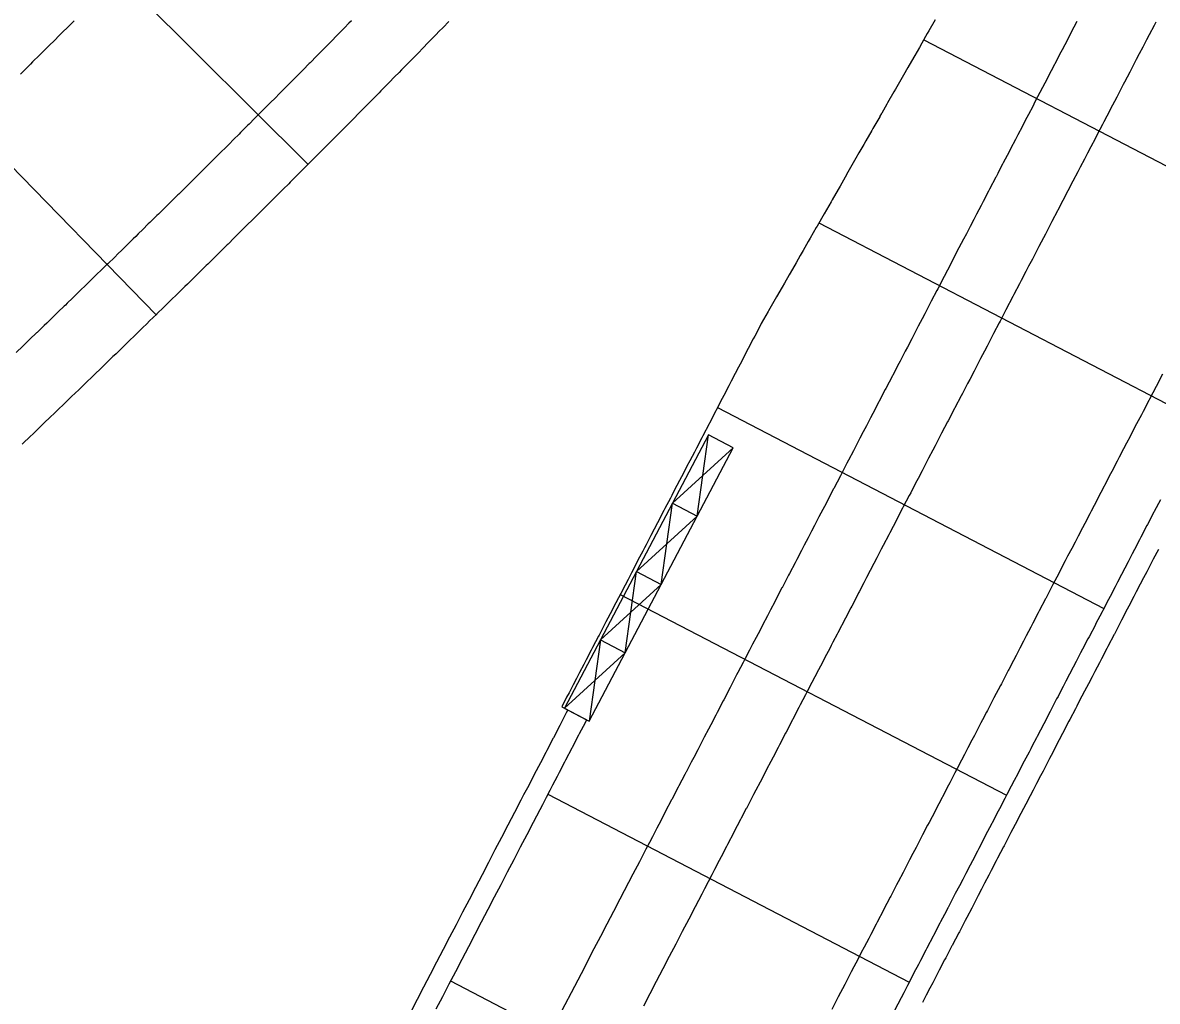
# Model space of a CAD drawing. Extents: x 2145147 to 2158018, y 137519 to 148068.
# Drawn here: x 2150352.7 to 2150433.4, y 143732.3 to 143802 of the extents above; entities that cross this region are included whole.
import ezdxf

# ---------------------------------------------------------------- set-up
doc = ezdxf.new("R2010")
doc.units = 0
for name, color, linetype in [('PR_Joint_Contraction', 7, 'Continuous'), ('PR_Joint_Long', 7, 'Continuous'), ('PR_Road_Concrete', 7, 'Continuous')]:
    doc.layers.add(name, color=color, linetype=linetype)

msp = doc.modelspace()

# ---------------------------------------------------------------- linework, layer by layer
at = {"layer": 'PR_Joint_Contraction'}
for p, q in [((2150372.976, 143791.948), (2150355.275, 143809.598)), ((2150416.803, 143800.812), (2150445.249, 143786.007)), ((2150362.157, 143781.239), (2150344.689, 143799.12)), ((2150409.345, 143787.784), (2150436.548, 143773.626)), ((2150402.127, 143774.63), (2150429.623, 143760.32)), ((2150395.201, 143761.325), (2150422.698, 143747.015)), ((2150390.051, 143747.096), (2150415.773, 143733.709)), ((2150383.126, 143733.79), (2150408.847, 143720.403))]:
    msp.add_line(p, q, dxfattribs=at)
at = {"layer": 'PR_Joint_Long'}
for points in [[(2150376.063, 143802.18), (2150375.887, 143802), (2150375.572, 143801.68), (2150375.18, 143801.28), (2150375.114, 143801.214), (2150375.08, 143801.179), (2150374.591, 143800.682), (2150374.469, 143800.559), (2150374.098, 143800.182), (2150373.761, 143799.84), (2150373.606, 143799.683), (2150373.115, 143799.186), (2150373.05, 143799.12), (2150372.622, 143798.687), (2150372.34, 143798.402), (2150372.128, 143798.188), (2150371.637, 143797.693), (2150371.628, 143797.683), (2150371.143, 143797.195), (2150370.917, 143796.967), (2150370.648, 143796.697), (2150370.281, 143796.328), (2150370.204, 143796.251), (2150370.153, 143796.2), (2150369.661, 143795.705), (2150369.491, 143795.535), (2150369.165, 143795.208), (2150368.778, 143794.82), (2150368.67, 143794.712), (2150368.176, 143794.218), (2150368.062, 143794.104), (2150367.68, 143793.722), (2150367.349, 143793.391), (2150367.183, 143793.226), (2150366.689, 143792.734), (2150366.632, 143792.677), (2150366.192, 143792.239), (2150365.916, 143791.965), (2150365.695, 143791.745), (2150365.419, 143791.47), (2150365.2, 143791.253), (2150365.196, 143791.25), (2150364.701, 143790.758), (2150364.482, 143790.541), (2150364.202, 143790.264), (2150363.765, 143789.831), (2150363.704, 143789.771), (2150363.207, 143789.28), (2150363.045, 143789.12), (2150362.708, 143788.787), (2150362.326, 143788.411), (2150362.208, 143788.295), (2150361.711, 143787.805), (2150361.605, 143787.701), (2150361.211, 143787.313), (2150360.886, 143786.993), (2150360.711, 143786.822), (2150360.527, 143786.641), (2150360.212, 143786.332), (2150360.163, 143786.284), (2150359.711, 143785.842), (2150359.442, 143785.578), (2150359.209, 143785.35), (2150358.721, 143784.873), (2150358.708, 143784.86), (2150358.209, 143784.373), (2150357.996, 143784.166), (2150357.706, 143783.883), (2150357.274, 143783.461), (2150357.204, 143783.393), (2150356.704, 143782.906), (2150356.548, 143782.755), (2150356.2, 143782.417), (2150355.824, 143782.053), (2150355.698, 143781.93), (2150355.607, 143781.842), (2150355.196, 143781.443), (2150355.098, 143781.348), (2150354.692, 143780.955), (2150354.373, 143780.646), (2150354.2, 143780.479), (2150354.187, 143780.467), (2150353.685, 143779.982), (2150353.644, 143779.943), (2150353.18, 143779.495), (2150352.918, 143779.242), (2150352.675, 143779.008), (2150352.191, 143778.543)], [(2150356.317, 143802.163), (2150356.045, 143801.893), (2150355.826, 143801.675), (2150355.553, 143801.404), (2150355.337, 143801.189), (2150355.336, 143801.188), (2150354.844, 143800.7), (2150354.628, 143800.486), (2150354.352, 143800.213), (2150353.919, 143799.784), (2150353.861, 143799.726), (2150353.368, 143799.24), (2150353.209, 143799.082), (2150352.876, 143798.754), (2150352.498, 143798.381)], [(2150427.709, 143802.124), (2150427.494, 143801.71), (2150427.185, 143801.115), (2150427.033, 143800.824), (2150426.66, 143800.108), (2150426.571, 143799.937), (2150426.135, 143799.099), (2150426.108, 143799.049), (2150425.648, 143798.162), (2150425.611, 143798.092), (2150424.724, 143796.389), (2150424.561, 143796.075), (2150424.263, 143795.501), (2150424.037, 143795.068), (2150423.801, 143794.615), (2150423.512, 143794.06), (2150423.339, 143793.727), (2150422.988, 143793.051), (2150422.878, 143792.841), (2150422.464, 143792.045), (2150422.416, 143791.954), (2150422.082, 143791.311), (2150422.079, 143791.305), (2150421.953, 143791.066), (2150421.936, 143791.032), (2150421.492, 143790.178), (2150421.414, 143790.027), (2150421.031, 143789.292), (2150420.889, 143789.02), (2150420.569, 143788.405), (2150420.364, 143788.011), (2150420.107, 143787.516), (2150419.84, 143787.004), (2150419.646, 143786.631), (2150419.315, 143785.995), (2150418.79, 143784.986), (2150418.723, 143784.856), (2150418.259, 143783.965), (2150418.254, 143783.955), (2150417.8, 143783.084), (2150417.741, 143782.972), (2150417.338, 143782.195), (2150417.217, 143781.964), (2150416.876, 143781.309), (2150416.692, 143780.956), (2150416.414, 143780.422), (2150416.166, 143779.946), (2150415.952, 143779.533), (2150415.643, 143778.94), (2150415.491, 143778.648), (2150415.118, 143777.932), (2150415.029, 143777.76), (2150414.601, 143776.936), (2150414.574, 143776.886), (2150414.106, 143775.986), (2150414.069, 143775.916), (2150413.181, 143774.211), (2150413.019, 143773.898), (2150412.721, 143773.326), (2150412.495, 143772.891), (2150412.259, 143772.438), (2150411.97, 143771.884), (2150411.796, 143771.549), (2150411.445, 143770.874), (2150411.336, 143770.663), (2150410.92, 143769.865), (2150410.873, 143769.774), (2150410.405, 143768.875), (2150410.389, 143768.845), (2150409.952, 143768.004), (2150409.873, 143767.853), (2150409.489, 143767.116), (2150409.347, 143766.844), (2150409.026, 143766.227), (2150408.822, 143765.834), (2150408.566, 143765.342), (2150408.298, 143764.828), (2150408.104, 143764.455), (2150407.771, 143763.816), (2150407.737, 143763.75), (2150407.642, 143763.568), (2150407.248, 143762.81), (2150407.181, 143762.68), (2150406.717, 143761.789), (2150406.712, 143761.779), (2150406.255, 143760.902), (2150406.197, 143760.79), (2150405.907, 143760.233), (2150405.797, 143760.021), (2150405.675, 143759.788), (2150405.334, 143759.132), (2150405.15, 143758.779), (2150404.871, 143758.244), (2150404.625, 143757.77), (2150404.411, 143757.359), (2150404.101, 143756.763), (2150403.949, 143756.472), (2150403.576, 143755.754), (2150403.487, 143755.583), (2150403.051, 143754.746), (2150403.026, 143754.696), (2150402.564, 143753.81), (2150402.527, 143753.739), (2150402.1, 143752.919), (2150402.001, 143752.727), (2150401.641, 143752.036), (2150401.478, 143751.723), (2150401.179, 143751.149), (2150400.953, 143750.715), (2150400.717, 143750.261), (2150400.429, 143749.706), (2150400.257, 143749.376), (2150399.881, 143748.656), (2150399.876, 143748.646), (2150399.794, 143748.488), (2150399.38, 143747.692), (2150399.332, 143747.601), (2150398.869, 143746.71), (2150398.854, 143746.68), (2150398.409, 143745.826), (2150398.33, 143745.674), (2150397.946, 143744.937), (2150397.805, 143744.664), (2150397.486, 143744.053), (2150397.281, 143743.659), (2150397.024, 143743.166), (2150396.756, 143742.651), (2150396.562, 143742.279), (2150396.101, 143741.391), (2150395.177, 143739.617), (2150394.716, 143738.73), (2150394.254, 143737.842), (2150393.792, 143736.955), (2150393.331, 143736.068), (2150392.407, 143734.294), (2150391.946, 143733.407), (2150391.022, 143731.633)], [(2150433.318, 143802.069), (2150433.197, 143801.837), (2150432.849, 143801.169), (2150432.666, 143800.816), (2150432.394, 143800.293), (2150432.147, 143799.819), (2150431.931, 143799.405), (2150431.621, 143798.81), (2150431.466, 143798.512), (2150431.094, 143797.796), (2150431.008, 143797.63), (2150430.571, 143796.792), (2150430.545, 143796.741), (2150430.085, 143795.859), (2150430.045, 143795.783), (2150429.621, 143794.966), (2150429.524, 143794.779), (2150429.161, 143794.084), (2150428.999, 143793.771), (2150428.694, 143793.187), (2150428.47, 143792.753), (2150428.239, 143792.31), (2150427.95, 143791.755), (2150427.777, 143791.423), (2150427.425, 143790.748), (2150426.345, 143788.676), (2150426.333, 143788.649), (2150425.934, 143787.882), (2150425.852, 143787.725), (2150425.467, 143786.984), (2150425.328, 143786.718), (2150425.007, 143786.101), (2150424.802, 143785.708), (2150424.54, 143785.204), (2150424.273, 143784.69), (2150424.083, 143784.324), (2150423.751, 143783.688), (2150423.62, 143783.436), (2150423.224, 143782.677), (2150423.154, 143782.541), (2150422.656, 143781.583), (2150422.653, 143781.577), (2150422.24, 143780.785), (2150422.182, 143780.673), (2150421.776, 143779.893), (2150421.651, 143779.654), (2150421.311, 143778.998), (2150421.13, 143778.651), (2150420.852, 143778.117), (2150420.605, 143777.643), (2150420.386, 143777.222), (2150420.077, 143776.627), (2150419.928, 143776.342), (2150419.555, 143775.626), (2150419.466, 143775.454), (2150419.029, 143774.616), (2150419, 143774.561), (2150418.542, 143773.678), (2150418.507, 143773.612), (2150418.081, 143772.795), (2150417.982, 143772.603), (2150417.619, 143771.908), (2150417.451, 143771.584), (2150417.155, 143771.014), (2150416.933, 143770.587), (2150416.696, 143770.132), (2150416.406, 143769.577), (2150416.23, 143769.237), (2150415.877, 143768.559), (2150415.77, 143768.353), (2150415.35, 143767.547), (2150415.302, 143767.454), (2150414.877, 143766.637), (2150414.857, 143766.6), (2150414.39, 143765.701), (2150414.314, 143765.555), (2150413.928, 143764.814), (2150413.786, 143764.542), (2150413.465, 143763.925), (2150413.256, 143763.523), (2150412.999, 143763.028), (2150412.735, 143762.522), (2150412.541, 143762.148), (2150412.199, 143761.493), (2150412.166, 143761.428), (2150412.079, 143761.261), (2150411.681, 143760.495), (2150411.614, 143760.367), (2150411.235, 143759.64), (2150411.231, 143759.632), (2150410.688, 143758.589), (2150410.631, 143758.479), (2150410.335, 143757.911), (2150410.221, 143757.69), (2150410.11, 143757.478), (2150409.77, 143756.826), (2150409.587, 143756.472), (2150409.309, 143755.94), (2150409.058, 143755.456), (2150408.844, 143755.045), (2150408.54, 143754.461), (2150408.388, 143754.17), (2150408.011, 143753.446), (2150407.921, 143753.272), (2150407.485, 143752.434), (2150407.462, 143752.388), (2150407.002, 143751.506), (2150406.965, 143751.435), (2150406.539, 143750.618), (2150406.436, 143750.42), (2150406.075, 143749.725), (2150405.916, 143749.418), (2150405.616, 143748.844), (2150405.391, 143748.41), (2150405.155, 143747.957), (2150404.859, 143747.39), (2150404.69, 143747.062), (2150404.177, 143746.079), (2150404.171, 143746.067), (2150403.819, 143745.391), (2150403.77, 143745.297), (2150403.296, 143744.384), (2150403.283, 143744.359), (2150402.845, 143743.518), (2150402.766, 143743.366), (2150402.384, 143742.633), (2150402.242, 143742.36), (2150401.917, 143741.736), (2150401.713, 143741.343), (2150401.462, 143740.861), (2150401.194, 143740.347), (2150401.001, 143739.977), (2150400.535, 143739.082), (2150400.074, 143738.195), (2150399.613, 143737.31), (2150399.149, 143736.418), (2150398.689, 143735.533), (2150398.23, 143734.651), (2150397.765, 143733.759), (2150397.304, 143732.872), (2150396.845, 143731.99)], [(2150433.802, 143777.008), (2150433.346, 143776.131), (2150433.341, 143776.121), (2150432.879, 143775.234), (2150432.821, 143775.123), (2150432.417, 143774.347), (2150432.296, 143774.115), (2150431.956, 143773.46), (2150431.772, 143773.107), (2150431.494, 143772.573), (2150431.247, 143772.099), (2150431.032, 143771.686), (2150430.723, 143771.091), (2150430.571, 143770.799), (2150430.198, 143770.083), (2150430.109, 143769.912), (2150429.673, 143769.075), (2150429.647, 143769.025), (2150429.186, 143768.138), (2150429.149, 143768.067), (2150428.724, 143767.251), (2150428.624, 143767.059), (2150428.262, 143766.364), (2150428.099, 143766.051), (2150427.801, 143765.476), (2150427.575, 143765.043), (2150427.339, 143764.589), (2150427.05, 143764.035), (2150426.877, 143763.702), (2150426.526, 143763.027), (2150426.416, 143762.815), (2150426.001, 143762.019), (2150425.954, 143761.928), (2150425.492, 143761.041), (2150425.476, 143761.011), (2150425.031, 143760.154), (2150424.952, 143760.003), (2150424.569, 143759.267), (2150424.427, 143758.995), (2150424.107, 143758.38), (2150423.902, 143757.987), (2150423.646, 143757.493), (2150423.378, 143756.979), (2150423.184, 143756.606), (2150422.853, 143755.971), (2150422.819, 143755.905), (2150422.722, 143755.719), (2150422.329, 143754.963), (2150422.261, 143754.832), (2150421.804, 143753.954), (2150421.799, 143753.945), (2150421.337, 143753.058), (2150421.279, 143752.946), (2150420.986, 143752.384), (2150420.876, 143752.171), (2150420.755, 143751.938), (2150420.414, 143751.284), (2150420.23, 143750.93), (2150419.952, 143750.397), (2150419.705, 143749.922), (2150419.491, 143749.51), (2150419.181, 143748.914), (2150419.029, 143748.623), (2150418.656, 143747.906), (2150418.567, 143747.735), (2150418.132, 143746.898), (2150418.106, 143746.848), (2150417.644, 143745.961), (2150417.607, 143745.89), (2150417.182, 143745.074), (2150417.082, 143744.882), (2150416.721, 143744.187), (2150416.558, 143743.874), (2150416.259, 143743.3), (2150416.033, 143742.866), (2150415.797, 143742.413), (2150415.508, 143741.858), (2150415.336, 143741.526), (2150414.989, 143740.861), (2150414.985, 143740.852), (2150414.984, 143740.85), (2150414.874, 143740.639), (2150414.459, 143739.842), (2150414.412, 143739.752), (2150413.951, 143738.865), (2150413.935, 143738.834), (2150413.489, 143737.978), (2150413.41, 143737.826), (2150413.027, 143737.091), (2150412.885, 143736.818), (2150412.565, 143736.204), (2150412.361, 143735.81), (2150412.104, 143735.317), (2150411.836, 143734.802), (2150411.642, 143734.43), (2150411.18, 143733.543), (2150410.719, 143732.656), (2150410.257, 143731.769)]]:
    msp.add_lwpolyline(points, dxfattribs=at)
at = {"layer": 'PR_Road_Concrete'}
for p, q in [((2150400.68, 143766.898), (2150401.471, 143772.696)), ((2150403.241, 143771.765), (2150398.91, 143767.829)), ((2150398.118, 143762.031), (2150398.91, 143767.829)), ((2150398.91, 143767.829), (2150400.68, 143766.898)), ((2150400.68, 143766.898), (2150396.348, 143762.962)), ((2150395.556, 143757.164), (2150396.348, 143762.962)), ((2150396.348, 143762.962), (2150398.118, 143762.031)), ((2150398.118, 143762.031), (2150393.786, 143758.095)), ((2150393.786, 143758.095), (2150392.994, 143752.297)), ((2150393.786, 143758.095), (2150395.556, 143757.164)), ((2150395.556, 143757.164), (2150391.225, 143753.228))]:
    msp.add_line(p, q, dxfattribs=at)
for points in [[(2150383.002, 143802.127), (2150382.583, 143801.697), (2150382.294, 143801.4), (2150382.092, 143801.193), (2150381.601, 143800.69), (2150381.585, 143800.674), (2150381.109, 143800.186), (2150380.876, 143799.948), (2150380.617, 143799.683), (2150380.166, 143799.223), (2150380.125, 143799.181), (2150379.681, 143798.728), (2150379.632, 143798.678), (2150379.455, 143798.498), (2150379.139, 143798.176), (2150378.744, 143797.774), (2150378.679, 143797.708), (2150378.646, 143797.675), (2150378.153, 143797.173), (2150378.032, 143797.051), (2150377.659, 143796.672), (2150377.32, 143796.328), (2150377.165, 143796.171), (2150376.671, 143795.671), (2150376.607, 143795.606), (2150376.176, 143795.17), (2150375.893, 143794.884), (2150375.681, 143794.67), (2150375.186, 143794.171), (2150375.179, 143794.164), (2150374.69, 143793.671), (2150374.464, 143793.443), (2150374.194, 143793.172), (2150373.825, 143792.801), (2150373.748, 143792.724), (2150373.698, 143792.673), (2150373.202, 143792.175), (2150373.032, 143792.005), (2150372.705, 143791.677), (2150372.315, 143791.286), (2150372.208, 143791.179), (2150371.711, 143790.681), (2150371.598, 143790.569), (2150371.213, 143790.184), (2150370.88, 143789.852), (2150370.715, 143789.687), (2150370.217, 143789.19), (2150370.161, 143789.135), (2150369.718, 143788.694), (2150369.442, 143788.419), (2150369.219, 143788.198), (2150368.942, 143787.922), (2150368.722, 143787.704), (2150368.72, 143787.702), (2150368.221, 143787.207), (2150368.001, 143786.989), (2150367.721, 143786.712), (2150367.28, 143786.275), (2150367.221, 143786.217), (2150366.72, 143785.722), (2150366.558, 143785.562), (2150366.22, 143785.228), (2150365.836, 143784.849), (2150365.719, 143784.734), (2150365.217, 143784.24), (2150365.113, 143784.137), (2150364.716, 143783.747), (2150364.389, 143783.426), (2150364.214, 143783.254), (2150364.03, 143783.073), (2150363.712, 143782.761), (2150363.665, 143782.715), (2150363.209, 143782.269), (2150362.94, 143782.005), (2150362.707, 143781.777), (2150362.214, 143781.295), (2150362.204, 143781.285), (2150361.7, 143780.794), (2150361.488, 143780.586), (2150361.197, 143780.302), (2150360.761, 143779.878), (2150360.693, 143779.811), (2150360.188, 143779.321), (2150360.034, 143779.17), (2150359.684, 143778.831), (2150359.306, 143778.463), (2150359.179, 143778.341), (2150359.089, 143778.253), (2150358.674, 143777.851), (2150358.577, 143777.757), (2150358.168, 143777.362), (2150357.848, 143777.051), (2150357.674, 143776.883), (2150357.663, 143776.872), (2150357.157, 143776.384), (2150357.118, 143776.346), (2150356.65, 143775.895), (2150356.387, 143775.642), (2150356.144, 143775.407), (2150355.656, 143774.938), (2150355.637, 143774.919), (2150355.13, 143774.432), (2150354.925, 143774.235), (2150354.622, 143773.944), (2150354.192, 143773.532), (2150354.12, 143773.463), (2150354.114, 143773.458), (2150353.614, 143772.978), (2150353.469, 143772.839), (2150353.113, 143772.498), (2150352.747, 143772.147), (2150352.613, 143772.019)], [(2150417.624, 143802.248), (2150417.167, 143801.449), (2150417.059, 143801.261), (2150416.67, 143800.58), (2150416.494, 143800.274), (2150416.173, 143799.712), (2150415.929, 143799.287), (2150415.675, 143798.843), (2150415.364, 143798.3), (2150415.178, 143797.974), (2150414.8, 143797.313), (2150414.681, 143797.106), (2150414.235, 143796.326), (2150414.184, 143796.237), (2150413.811, 143795.586), (2150413.806, 143795.577), (2150413.687, 143795.369), (2150413.67, 143795.339), (2150413.19, 143794.5), (2150413.105, 143794.352), (2150412.692, 143793.632), (2150412.54, 143793.365), (2150412.195, 143792.763), (2150411.975, 143792.378), (2150411.698, 143791.894), (2150411.41, 143791.391), (2150411.201, 143791.026), (2150410.845, 143790.404), (2150410.704, 143790.157), (2150410.28, 143789.416), (2150410.207, 143789.289), (2150409.715, 143788.429), (2150409.71, 143788.42), (2150409.212, 143787.551), (2150409.15, 143787.442), (2150408.715, 143786.683), (2150408.585, 143786.455), (2150408.218, 143785.814), (2150408.02, 143785.468), (2150407.721, 143784.946), (2150407.455, 143784.481), (2150407.224, 143784.077), (2150406.89, 143783.494), (2150406.727, 143783.208), (2150406.325, 143782.507), (2150406.23, 143782.34), (2150405.76, 143781.52), (2150405.732, 143781.471), (2150405.235, 143780.603), (2150405.198, 143780.532), (2150404.774, 143779.716), (2150404.674, 143779.524), (2150404.312, 143778.829), (2150404.149, 143778.516), (2150403.85, 143777.942), (2150403.624, 143777.508), (2150403.389, 143777.055), (2150403.1, 143776.5), (2150402.927, 143776.167), (2150402.575, 143775.492), (2150402.465, 143775.28), (2150402.051, 143774.484), (2150402.004, 143774.393), (2150401.542, 143773.506), (2150401.526, 143773.476), (2150401.08, 143772.619), (2150401.001, 143772.468), (2150400.619, 143771.732), (2150400.477, 143771.46), (2150400.157, 143770.845), (2150399.952, 143770.452), (2150399.695, 143769.958), (2150399.427, 143769.444), (2150399.233, 143769.071), (2150398.903, 143768.436), (2150398.869, 143768.37), (2150398.772, 143768.184), (2150398.378, 143767.428), (2150398.31, 143767.297), (2150397.854, 143766.42), (2150397.848, 143766.41), (2150397.387, 143765.523), (2150397.329, 143765.412), (2150397.036, 143764.849), (2150396.925, 143764.636), (2150396.804, 143764.404), (2150396.463, 143763.749), (2150396.28, 143763.396), (2150396.002, 143762.862), (2150395.755, 143762.388), (2150395.54, 143761.975), (2150395.23, 143761.38), (2150395.078, 143761.088), (2150394.706, 143760.371), (2150394.617, 143760.201), (2150394.181, 143759.363), (2150394.155, 143759.313), (2150393.693, 143758.426), (2150393.657, 143758.355), (2150393.232, 143757.539), (2150393.132, 143757.347), (2150392.77, 143756.652), (2150392.607, 143756.339), (2150392.308, 143755.765), (2150392.083, 143755.331), (2150391.847, 143754.878), (2150391.558, 143754.323), (2150391.385, 143753.991), (2150391.039, 143753.326), (2150392.809, 143752.394)], [(2150433.654, 143768.067), (2150433.219, 143767.23), (2150433.193, 143767.18), (2150432.731, 143766.293), (2150432.694, 143766.222), (2150432.269, 143765.405), (2150432.169, 143765.214), (2150431.808, 143764.518), (2150431.645, 143764.206), (2150431.346, 143763.631), (2150431.12, 143763.197), (2150430.884, 143762.744), (2150430.595, 143762.189), (2150430.423, 143761.857), (2150430.071, 143761.181), (2150429.961, 143760.97), (2150429.546, 143760.173), (2150429.499, 143760.083), (2150429.038, 143759.196), (2150429.022, 143759.165), (2150428.576, 143758.309), (2150428.497, 143758.157), (2150428.114, 143757.422), (2150427.972, 143757.149), (2150427.652, 143756.535), (2150427.448, 143756.141), (2150427.191, 143755.648), (2150426.923, 143755.133), (2150426.729, 143754.761), (2150426.398, 143754.125), (2150426.364, 143754.06), (2150426.267, 143753.874), (2150425.874, 143753.117), (2150425.806, 143752.987), (2150425.349, 143752.109), (2150425.344, 143752.1), (2150424.882, 143751.213), (2150424.825, 143751.101), (2150424.532, 143750.538), (2150424.421, 143750.326), (2150424.3, 143750.093), (2150423.959, 143749.439), (2150423.775, 143749.085), (2150423.497, 143748.551), (2150423.251, 143748.077), (2150423.036, 143747.664), (2150422.726, 143747.069), (2150422.574, 143746.777), (2150422.201, 143746.061), (2150422.112, 143745.89), (2150421.677, 143745.053), (2150421.651, 143745.003), (2150421.189, 143744.116), (2150421.152, 143744.045), (2150420.727, 143743.229), (2150420.628, 143743.037), (2150420.266, 143742.342), (2150420.103, 143742.029), (2150419.804, 143741.455), (2150419.578, 143741.021), (2150419.342, 143740.568), (2150419.054, 143740.013), (2150418.881, 143739.681), (2150418.535, 143739.016), (2150418.53, 143739.007), (2150418.529, 143739.005), (2150418.419, 143738.794), (2150418.004, 143737.997), (2150417.957, 143737.907), (2150417.496, 143737.02), (2150417.48, 143736.989), (2150417.034, 143736.133), (2150416.955, 143735.981), (2150416.572, 143735.246), (2150416.431, 143734.973), (2150416.111, 143734.359), (2150415.906, 143733.965), (2150415.649, 143733.472), (2150415.381, 143732.957), (2150415.187, 143732.585), (2150414.726, 143731.697)], [(2150433.506, 143764.518), (2150433.144, 143763.823), (2150432.981, 143763.51), (2150432.682, 143762.936), (2150432.457, 143762.502), (2150432.221, 143762.049), (2150431.932, 143761.494), (2150431.759, 143761.162), (2150431.407, 143760.486), (2150431.297, 143760.275), (2150430.883, 143759.478), (2150430.836, 143759.388), (2150430.374, 143758.501), (2150430.358, 143758.47), (2150429.912, 143757.613), (2150429.833, 143757.462), (2150429.451, 143756.726), (2150429.309, 143756.454), (2150428.989, 143755.839), (2150428.784, 143755.446), (2150428.527, 143754.952), (2150428.26, 143754.438), (2150428.066, 143754.065), (2150427.735, 143753.43), (2150427.701, 143753.364), (2150427.604, 143753.178), (2150427.21, 143752.422), (2150427.142, 143752.291), (2150426.686, 143751.414), (2150426.681, 143751.404), (2150426.219, 143750.517), (2150426.161, 143750.406), (2150425.868, 143749.843), (2150425.757, 143749.63), (2150425.636, 143749.398), (2150425.296, 143748.743), (2150425.112, 143748.39), (2150424.834, 143747.856), (2150424.587, 143747.382), (2150424.372, 143746.969), (2150424.063, 143746.374), (2150423.911, 143746.082), (2150423.538, 143745.366), (2150423.449, 143745.195), (2150423.013, 143744.358), (2150422.987, 143744.308), (2150422.526, 143743.421), (2150422.489, 143743.35), (2150422.064, 143742.534), (2150421.964, 143742.342), (2150421.602, 143741.647), (2150421.439, 143741.334), (2150421.141, 143740.759), (2150420.915, 143740.326), (2150420.679, 143739.872), (2150420.39, 143739.318), (2150420.217, 143738.985), (2150419.871, 143738.32), (2150419.866, 143738.311), (2150419.866, 143738.31), (2150419.756, 143738.098), (2150419.341, 143737.302), (2150419.294, 143737.211), (2150418.832, 143736.324), (2150418.816, 143736.294), (2150418.371, 143735.437), (2150418.292, 143735.286), (2150417.909, 143734.55), (2150417.767, 143734.278), (2150417.447, 143733.663), (2150417.242, 143733.27), (2150416.986, 143732.776), (2150416.718, 143732.262)], [(2150391.476, 143753.096), (2150391.361, 143752.876), (2150390.947, 143752.079), (2150390.9, 143751.989), (2150390.438, 143751.102), (2150390.422, 143751.071), (2150389.976, 143750.215), (2150389.897, 143750.063), (2150389.515, 143749.328), (2150389.373, 143749.055), (2150389.053, 143748.441), (2150388.848, 143748.047), (2150388.591, 143747.554), (2150388.324, 143747.039), (2150388.13, 143746.667), (2150387.668, 143745.78), (2150387.206, 143744.893), (2150386.745, 143744.006), (2150386.283, 143743.119), (2150385.821, 143742.232), (2150385.36, 143741.345), (2150384.898, 143740.457), (2150384.436, 143739.57), (2150383.975, 143738.683), (2150383.513, 143737.796), (2150383.051, 143736.909), (2150382.59, 143736.022), (2150382.128, 143735.135), (2150381.666, 143734.248), (2150381.205, 143733.361), (2150380.743, 143732.474), (2150380.281, 143731.587)], [(2150392.809, 143752.394), (2150392.698, 143752.181), (2150392.283, 143751.384), (2150392.236, 143751.294), (2150391.775, 143750.407), (2150391.759, 143750.376), (2150391.313, 143749.519), (2150391.234, 143749.368), (2150390.851, 143748.632), (2150390.709, 143748.36), (2150390.389, 143747.745), (2150390.185, 143747.352), (2150389.928, 143746.858), (2150389.66, 143746.344), (2150389.466, 143745.971), (2150389.004, 143745.084), (2150388.543, 143744.197), (2150388.081, 143743.31), (2150387.619, 143742.423), (2150387.158, 143741.536), (2150386.696, 143740.649), (2150386.234, 143739.762), (2150385.773, 143738.875), (2150385.311, 143737.988), (2150384.849, 143737.101), (2150384.388, 143736.214), (2150383.926, 143735.327), (2150383.464, 143734.44), (2150383.003, 143733.553), (2150382.541, 143732.665), (2150382.079, 143731.778)]]:
    msp.add_lwpolyline(points, dxfattribs=at)
msp.add_lwpolyline([(2150392.994, 143752.297), (2150403.241, 143771.765), (2150401.471, 143772.696), (2150391.225, 143753.228)], close=True, dxfattribs=at)

doc.saveas('drawing.dxf')
